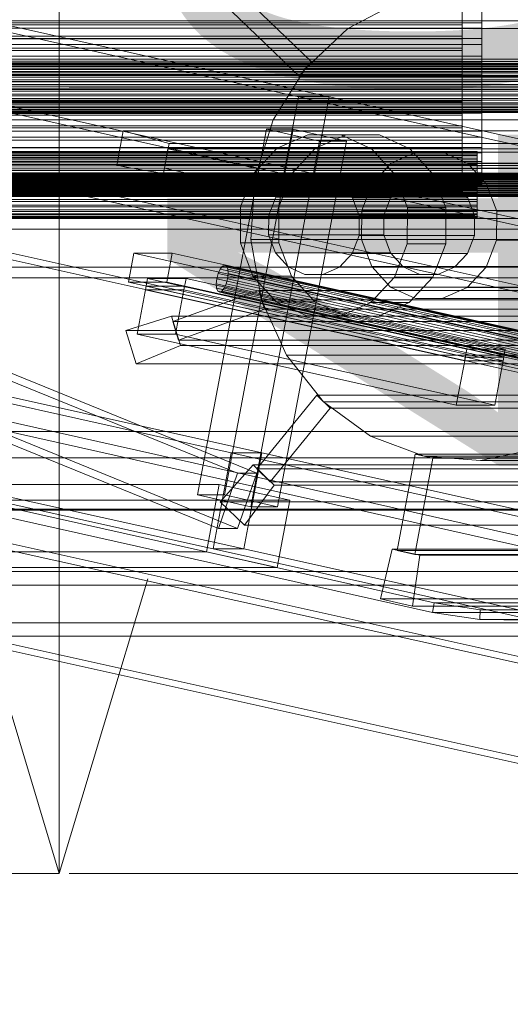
# Model space of a CAD drawing. Header units: millimetres. Extents: x -4738 to 65662, y -68080 to 6847.
# Tile 966 of 1056: x 27475 to 27724, y -67 to 435. Entities that reach past the tile are written whole.
import ezdxf

# ---------------------------------------------------------------- set-up
doc = ezdxf.new("R2010")
doc.units = ezdxf.units.MM
for name, color, linetype, lineweight in [('COTAS_P', 1, 'Continuous', 0), ('lateral_bajante_movil', 7, 'Continuous', 0), ('lateral_C09', 7, 'Continuous', 0), ('lateral_C10', 7, 'Continuous', 0)]:
    doc.layers.add(name, color=color, linetype=linetype, lineweight=lineweight)
doc.dimstyles.new('R19_100', dxfattribs={"dimtxt": 250, "dimasz": 150, "dimexe": 150, "dimexo": 80, "dimgap": 100, "dimtad": 1, "dimtih": 1, "dimtoh": 1, "dimdsep": 46, "dimcen": 0.09, "dimadec": 0, "dimazin": 0, "dimtfac": 1, "dimtdec": 4, "dimtofl": 0, "dimtmove": 0, "dimatfit": 3, "dimfxl": 1, "dimtolj": 1, "dimtzin": 0, "dimarcsym": 0})

# ---------------------------------------------------------------- blocks, each defined once
blk = doc.blocks.new('DIM_R31_16')
at = {"layer": 'COTAS_P'}
for p, q in [((27500.07, 400), (27900.07, 400)), ((27900.07, 400), (27855.07, 250)), ((27900.07, 0), (27900.07, 400)), ((27900.07, 400), (27945.07, 250)), ((27900.07, 0), (27855.07, 150)), ((27900.07, 0), (27945.07, 150)), ((27500.07, 0), (27900.07, 0))]:
    blk.add_line(p, q, dxfattribs=at)
blk.add_text('400 P', height=250, rotation=90, dxfattribs=at).set_placement((27800.07, 200))
blk = doc.blocks.new('DIM_R31_17')
at = {"layer": 'COTAS_P'}
for p, q in [((27500.07, 970), (27900.07, 970)), ((27900.07, 970), (27855.07, 820)), ((27900.07, 0), (27900.07, 970)), ((27900.07, 970), (27945.07, 820)), ((27900.07, 0), (27855.07, 150)), ((27900.07, 0), (27945.07, 150)), ((27500.07, 0), (27900.07, 0))]:
    blk.add_line(p, q, dxfattribs=at)
blk.add_text('970 P', height=250, rotation=90, dxfattribs=at).set_placement((27800.07, 485))
blk = doc.blocks.new('DIM_R31_30')
at = {"layer": 'COTAS_P'}
for p, q in [((26795.07, 0), (26795.07, -900)), ((28805.07, 0), (28805.07, -900)), ((26795.07, -900), (26945.07, -855)), ((28805.07, -900), (28655.07, -855)), ((26795.07, -900), (28805.07, -900)), ((26795.07, -900), (26945.07, -945)), ((28805.07, -900), (28655.07, -945))]:
    blk.add_line(p, q, dxfattribs=at)
blk.add_text('2010 P', height=250, dxfattribs=at).set_placement((27800.07, -800))
blk = doc.blocks.new('DIM_R31_31')
at = {"layer": 'COTAS_P'}
for p, q in [((26795.07, 1320), (27495.07, 1320)), ((27495.07, 1320), (27450.07, 1170)), ((27495.07, 0), (27495.07, 1320)), ((27495.07, 1320), (27540.07, 1170)), ((27495.07, 0), (27450.07, 150)), ((27495.07, 0), (27540.07, 150)), ((26795.07, 0), (27495.07, 0))]:
    blk.add_line(p, q, dxfattribs=at)
blk.add_text('1320 P', height=250, rotation=90, dxfattribs=at).set_placement((27395.07, 660))
blk = doc.blocks.new('DIM_R31_32')
at = {"layer": 'COTAS_P'}
for p, q in [((112.7, 0), (112.7, -2500)), ((65298.09, 0), (65298.09, -2500)), ((112.7, -2500), (262.7, -2455)), ((65298.09, -2500), (65148.09, -2455)), ((112.7, -2500), (65298.09, -2500)), ((112.7, -2500), (262.7, -2545)), ((65298.09, -2500), (65148.09, -2545))]:
    blk.add_line(p, q, dxfattribs=at)
blk.add_text('65185.39 P', height=250, dxfattribs=at).set_placement((32705.4, -2400))

msp = doc.modelspace()

# ---------------------------------------------------------------- linework, layer by layer
at = {"layer": 'lateral_bajante_movil'}
for p, q in [((26950.067, 225), (28253.576, 225)), ((26950.067, 185), (28253.576, 185))]:
    msp.add_line(p, q, dxfattribs=at)
at = {"layer": 'lateral_C09'}
for p, q in [((27700.067, 920.446), (27700.067, 350.446)), ((27700.067, 347.473), (27700.067, 917.473)), ((27700.067, 437.374), (27700.067, 432.149)), ((27710.067, 433.07), (27710.067, 439.751)), ((27710.067, 437.502), (27710.067, 430.33)), ((27775.067, 434.129), (27225.067, 434.129)), ((27290.067, 433.07), (27710.067, 433.07)), ((27300.067, 432.149), (27700.067, 432.149)), ((27700.067, 430.33), (27700.067, 435.259)), ((27700.067, 432.149), (27700.067, 430.33)), ((27700.067, 432.149), (27700.067, 426.374)), ((27710.067, 425.118), (27710.067, 433.07)), ((27290.067, 430.33), (27710.067, 430.33)), ((27700.067, 430.33), (27300.067, 430.33)), ((27300.067, 426.374), (27700.067, 426.374)), ((27700.067, 424.882), (27700.067, 430.33)), ((27700.067, 426.374), (27700.067, 424.882)), ((27700.067, 426.374), (27700.067, 420.148)), ((27710.067, 430.33), (27710.067, 421.992)), ((27290.067, 425.118), (27710.067, 425.118)), ((27290.067, 421.992), (27710.067, 421.992)), ((27700.067, 424.882), (27300.067, 424.882)), ((27700.067, 419.008), (27700.067, 424.882)), ((27710.067, 416.201), (27710.067, 425.118)), ((27710.067, 421.992), (27710.067, 412.809)), ((27290.067, 416.201), (27710.067, 416.201)), ((27300.067, 420.148), (27700.067, 420.148)), ((27700.067, 419.008), (27300.067, 419.008)), ((27700.067, 420.148), (27700.067, 419.008)), ((27700.067, 420.148), (27700.067, 413.577)), ((27700.067, 412.809), (27700.067, 419.008)), ((27710.067, 406.662), (27710.067, 416.201)), ((27195.067, 412.475), (27805.067, 412.475)), ((27195.067, 412.389), (27805.067, 412.389)), ((27195.067, 412.083), (27805.067, 412.083)), ((27195.067, 411.826), (27805.067, 411.826)), ((27195.067, 411.226), (27805.067, 411.226)), ((27775.067, 414.681), (27225.067, 414.681)), ((27290.067, 412.809), (27710.067, 412.809)), ((27300.067, 413.577), (27700.067, 413.577)), ((27700.067, 412.809), (27300.067, 412.809)), ((27700.067, 413.577), (27700.067, 412.809)), ((27700.067, 413.577), (27700.067, 406.774)), ((27700.067, 406.391), (27700.067, 412.809)), ((27710.067, 412.809), (27710.067, 403.134)), ((27195.067, 410.808), (27805.067, 410.808)), ((27195.067, 409.938), (27805.067, 409.938)), ((27195.067, 409.375), (27805.067, 409.375)), ((27195.067, 408.267), (27805.067, 408.267)), ((27195.067, 407.582), (27805.067, 407.582)), ((27195.067, 406.28), (27805.067, 406.28)), ((27225.067, 409.352), (27775.067, 409.352)), ((27710.067, 406.662), (27290.067, 406.662)), ((27300.067, 406.774), (27700.067, 406.774)), ((27700.067, 406.391), (27300.067, 406.391)), ((27700.067, 406.774), (27700.067, 406.391)), ((27700.067, 406.774), (27700.067, 399.855)), ((27700.067, 399.863), (27700.067, 406.391)), ((27710.067, 396.866), (27710.067, 406.662)), ((27195.067, 405.498), (27805.067, 405.498)), ((27195.067, 404.05), (27805.067, 404.05)), ((27195.067, 403.202), (27805.067, 403.202)), ((27805.067, 401.665), (27195.067, 401.665)), ((27290.067, 403.134), (27710.067, 403.134)), ((27710.067, 403.134), (27710.067, 393.338)), ((27195.067, 400.783), (27805.067, 400.783)), ((27195.067, 399.217), (27805.067, 399.217)), ((27195.067, 398.335), (27805.067, 398.335)), ((27195.067, 396.798), (27805.067, 396.798)), ((27290.067, 396.866), (27710.067, 396.866)), ((27700.067, 399.863), (27300.067, 399.863)), ((27700.067, 393.338), (27700.067, 399.863)), ((27700.067, 399.855), (27700.067, 392.939)), ((27710.067, 387.191), (27710.067, 396.866)), ((27195.067, 395.95), (27805.067, 395.95)), ((27195.067, 394.502), (27805.067, 394.502)), ((27195.067, 393.72), (27805.067, 393.72)), ((27195.067, 392.418), (27805.067, 392.418)), ((27195.067, 391.733), (27805.067, 391.733)), ((27290.067, 393.338), (27710.067, 393.338)), ((27700.067, 393.338), (27300.067, 393.338)), ((27300.067, 392.939), (27700.067, 392.939)), ((27700.067, 392.939), (27700.067, 393.338)), ((27700.067, 386.927), (27700.067, 393.338)), ((27700.067, 392.939), (27700.067, 386.143)), ((27710.067, 393.338), (27710.067, 383.799)), ((27195.067, 390.625), (27805.067, 390.625)), ((27195.067, 390.062), (27805.067, 390.062)), ((27195.067, 389.192), (27805.067, 389.192)), ((27195.067, 388.774), (27805.067, 388.774)), ((27195.067, 388.174), (27805.067, 388.174)), ((27195.067, 387.917), (27805.067, 387.917)), ((27195.067, 387.611), (27805.067, 387.611)), ((27195.067, 387.525), (27805.067, 387.525)), ((27290.067, 387.191), (27710.067, 387.191)), ((27700.067, 386.927), (27300.067, 386.927)), ((27300.067, 386.143), (27700.067, 386.143)), ((27700.067, 386.143), (27700.067, 386.927)), ((27700.067, 380.74), (27700.067, 386.927)), ((27700.067, 386.143), (27700.067, 379.584)), ((27710.067, 378.008), (27710.067, 387.191)), ((27290.067, 383.799), (27710.067, 383.799)), ((27710.067, 383.799), (27710.067, 374.882)), ((27290.067, 378.008), (27710.067, 378.008)), ((27700.067, 380.74), (27300.067, 380.74)), ((27300.067, 379.584), (27700.067, 379.584)), ((27700.067, 379.584), (27700.067, 380.74)), ((27700.067, 374.882), (27700.067, 380.74)), ((27700.067, 379.584), (27700.067, 373.375)), ((27710.067, 369.67), (27710.067, 378.008)), ((27290.067, 374.882), (27710.067, 374.882)), ((27700.067, 374.882), (27300.067, 374.882)), ((27300.067, 373.375), (27700.067, 373.375)), ((27700.067, 373.375), (27700.067, 374.882)), ((27700.067, 369.454), (27700.067, 374.882)), ((27700.067, 373.375), (27700.067, 367.621)), ((27710.067, 374.882), (27710.067, 366.93)), ((27290.067, 369.67), (27710.067, 369.67)), ((27290.067, 366.93), (27710.067, 366.93)), ((27292.567, 367.576), (27707.567, 367.576)), ((27292.567, 367.458), (27707.567, 367.458)), ((27292.567, 367.042), (27707.567, 367.042)), ((27292.567, 366.692), (27707.567, 366.692)), ((27700.067, 369.454), (27300.067, 369.454)), ((27300.067, 367.621), (27700.067, 367.621)), ((27700.067, 367.621), (27700.067, 369.454)), ((27700.067, 364.548), (27700.067, 369.454)), ((27700.067, 367.621), (27700.067, 362.421)), ((27707.567, 367.042), (27707.567, 367.576)), ((27707.567, 367.576), (27707.567, 367.458)), ((27707.567, 367.458), (27707.567, 366.692)), ((27707.567, 365.877), (27707.567, 367.042)), ((27707.567, 366.692), (27707.567, 365.309)), ((27710.067, 362.498), (27710.067, 369.67)), ((27710.067, 366.93), (27710.067, 360.249)), ((27290.067, 362.498), (27710.067, 362.498)), ((27292.567, 365.877), (27707.567, 365.877)), ((27292.567, 365.309), (27707.567, 365.309)), ((27292.567, 364.125), (27707.567, 364.125)), ((27292.567, 363.36), (27707.567, 363.36)), ((27292.567, 361.853), (27707.567, 361.853)), ((27292.567, 360.921), (27707.567, 360.921)), ((27700.067, 364.548), (27300.067, 364.548)), ((27300.067, 362.421), (27700.067, 362.421)), ((27700.067, 362.421), (27700.067, 364.548)), ((27700.067, 360.249), (27700.067, 364.548)), ((27700.067, 362.421), (27700.067, 357.864)), ((27707.567, 364.125), (27707.567, 365.877)), ((27707.567, 365.309), (27707.567, 363.36)), ((27707.567, 361.853), (27707.567, 364.125)), ((27707.567, 363.36), (27707.567, 360.921)), ((27707.567, 359.15), (27707.567, 361.853)), ((27707.567, 360.921), (27707.567, 358.087)), ((27710.067, 356.767), (27710.067, 362.498)), ((27240.067, 356.598), (27760.067, 356.598)), ((27240.067, 356.556), (27760.067, 356.556)), ((27240.067, 356.409), (27760.067, 356.409)), ((27240.067, 356.286), (27760.067, 356.286)), ((27240.067, 355.998), (27760.067, 355.998)), ((27290.067, 360.249), (27710.067, 360.249)), ((27290.067, 356.767), (27710.067, 356.767)), ((27292.567, 359.15), (27707.567, 359.15)), ((27292.567, 358.087), (27707.567, 358.087)), ((27292.567, 356.118), (27707.567, 356.118)), ((27700.067, 360.249), (27300.067, 360.249)), ((27300.067, 357.864), (27700.067, 357.864)), ((27700.067, 356.631), (27300.067, 356.631)), ((27700.067, 357.864), (27700.067, 360.249)), ((27700.067, 356.631), (27700.067, 360.249)), ((27700.067, 357.864), (27700.067, 354.028)), ((27700.067, 354.028), (27700.067, 356.631)), ((27700.067, 353.754), (27700.067, 356.631)), ((27707.567, 356.118), (27707.567, 359.15)), ((27707.567, 358.087), (27707.567, 354.964)), ((27707.567, 352.874), (27707.567, 356.118)), ((27710.067, 360.249), (27710.067, 355.096)), ((27710.067, 352.698), (27710.067, 356.767)), ((27240.067, 355.797), (27760.067, 355.797)), ((27240.067, 355.379), (27760.067, 355.379)), ((27240.067, 355.11), (27760.067, 355.11)), ((27240.067, 354.578), (27760.067, 354.578)), ((27240.067, 354.249), (27760.067, 354.249)), ((27240.067, 353.624), (27760.067, 353.624)), ((27240.067, 353.248), (27760.067, 353.248)), ((27240.067, 352.554), (27760.067, 352.554)), ((27240.067, 352.146), (27760.067, 352.146)), ((27760.067, 351.409), (27240.067, 351.409)), ((27240.067, 350.985), (27760.067, 350.985)), ((27290.067, 355.096), (27710.067, 355.096)), ((27290.067, 352.698), (27710.067, 352.698)), ((27290.067, 351.669), (27710.067, 351.669)), ((27292.567, 354.964), (27707.567, 354.964)), ((27707.567, 352.874), (27292.567, 352.874)), ((27292.567, 351.675), (27707.567, 351.675)), ((27300.067, 354.028), (27700.067, 354.028)), ((27700.067, 353.754), (27300.067, 353.754)), ((27700.067, 351.669), (27300.067, 351.669)), ((27300.067, 350.979), (27700.067, 350.979)), ((27700.067, 354.028), (27700.067, 350.979)), ((27700.067, 350.979), (27700.067, 353.754)), ((27700.067, 351.669), (27700.067, 353.754)), ((27700.067, 348.769), (27700.067, 351.669)), ((27700.067, 350.41), (27700.067, 351.669)), ((27700.067, 350.979), (27700.067, 348.769)), ((27707.567, 354.964), (27707.567, 351.675)), ((27707.567, 349.544), (27707.567, 352.874)), ((27707.567, 351.675), (27707.567, 348.344)), ((27710.067, 355.096), (27710.067, 351.669)), ((27710.067, 350.446), (27710.067, 352.698)), ((27710.067, 351.669), (27710.067, 350.098)), ((27240.067, 350.233), (27760.067, 350.233)), ((27240.067, 349.81), (27760.067, 349.81)), ((27240.067, 349.072), (27760.067, 349.072)), ((27240.067, 348.665), (27760.067, 348.665)), ((27240.067, 347.97), (27760.067, 347.97)), ((27240.067, 347.595), (27760.067, 347.595)), ((27240.067, 346.97), (27760.067, 346.97)), ((27240.067, 346.641), (27760.067, 346.641)), ((27240.067, 346.109), (27760.067, 346.109)), ((27290.067, 350.446), (27710.067, 350.446)), ((27290.067, 350.098), (27710.067, 350.098)), ((27292.567, 349.544), (27707.567, 349.544)), ((27292.567, 348.344), (27707.567, 348.344)), ((27292.567, 346.254), (27707.567, 346.254)), ((27700.067, 350.446), (27300.067, 350.446)), ((27700.067, 350.41), (27300.067, 350.41)), ((27700.067, 350), (27300.067, 350)), ((27300.067, 348.769), (27700.067, 348.769)), ((27300.067, 347.473), (27700.067, 347.473)), ((27300.067, 347.435), (27700.067, 347.435)), ((27300.067, 347), (27700.067, 347)), ((27700.067, 347.473), (27700.067, 350.446)), ((27700.067, 350.446), (27700.067, 350)), ((27700.067, 347.435), (27700.067, 350.41)), ((27700.067, 350), (27700.067, 350.41)), ((27700.067, 347), (27700.067, 350)), ((27700.067, 348.769), (27700.067, 347.435)), ((27700.067, 347), (27700.067, 347.473)), ((27700.067, 347.435), (27700.067, 347)), ((27707.567, 346.254), (27707.567, 349.544)), ((27707.567, 348.344), (27707.567, 345.101)), ((27707.567, 343.132), (27707.567, 346.254)), ((27710.067, 350.098), (27710.067, 350.446)), ((27240.067, 345.839), (27760.067, 345.839)), ((27240.067, 345.421), (27760.067, 345.421)), ((27240.067, 345.221), (27760.067, 345.221)), ((27240.067, 344.933), (27760.067, 344.933)), ((27240.067, 344.81), (27760.067, 344.81)), ((27240.067, 344.663), (27760.067, 344.663)), ((27240.067, 344.621), (27760.067, 344.621)), ((27292.567, 345.101), (27707.567, 345.101)), ((27292.567, 343.132), (27707.567, 343.132)), ((27292.567, 342.069), (27707.567, 342.069)), ((27707.567, 345.101), (27707.567, 342.069)), ((27707.567, 340.297), (27707.567, 343.132)), ((27707.567, 342.069), (27707.567, 339.366)), ((27292.567, 340.297), (27707.567, 340.297)), ((27292.567, 339.366), (27707.567, 339.366)), ((27292.567, 337.859), (27707.567, 337.859)), ((27292.567, 337.094), (27707.567, 337.094)), ((27292.567, 335.91), (27707.567, 335.91)), ((27707.567, 337.859), (27707.567, 340.297)), ((27707.567, 339.366), (27707.567, 337.094)), ((27707.567, 335.91), (27707.567, 337.859)), ((27707.567, 337.094), (27707.567, 335.342)), ((27707.567, 334.527), (27707.567, 335.91)), ((27225.067, 333.452), (27775.067, 333.452)), ((27292.567, 335.342), (27707.567, 335.342)), ((27292.567, 334.527), (27707.567, 334.527)), ((27292.567, 334.177), (27707.567, 334.177)), ((27292.567, 333.761), (27707.567, 333.761)), ((27292.567, 333.643), (27707.567, 333.643)), ((27707.567, 335.342), (27707.567, 334.177)), ((27707.567, 333.761), (27707.567, 334.527)), ((27707.567, 334.177), (27707.567, 333.643)), ((27707.567, 333.643), (27707.567, 333.761)), ((27775.067, 328.123), (27225.067, 328.123)), ((27775.067, 308.675), (27225.067, 308.675)), ((27225.067, 303.346), (27775.067, 303.346)), ((27168.494, 211.568), (27831.641, 211.568)), ((27168.494, 185.568), (27831.641, 185.568)), ((27109.674, 153.733), (27890.461, 153.733)), ((27195.07, 146.815), (27805.064, 146.815)), ((27109.674, 127.733), (27890.461, 127.733)), ((27195.07, 120.815), (27805.064, 120.815))]:
    msp.add_line(p, q, dxfattribs=at)
at = {"layer": 'lateral_C10'}
for p, q in [((27685.833, 137.844), (18242.389, 2253.71)), ((18437.764, 2253.71), (27881.207, 137.844)), ((18241.459, 2248.813), (27684.903, 132.947)), ((27880.277, 132.947), (18436.834, 2248.813)), ((26534.544, 636.068), (27616.715, 395.495)), ((27632.345, 395.495), (26550.174, 636.068)), ((26538.633, 630.519), (27585.742, 203.803)), ((27595.511, 203.803), (26548.402, 630.519)), ((27576.043, 175.714), (26528.934, 602.43)), ((27585.812, 175.714), (26538.703, 602.43)), ((27609.334, 356.308), (26527.162, 596.88)), ((27624.964, 356.308), (26542.792, 596.88)), ((26500.404, 454.824), (27582.576, 214.251)), ((27598.205, 214.251), (26516.034, 454.824)), ((27588.746, 446.531), (27623.182, 413.357)), ((27667.845, 443.842), (27641.913, 430.141)), ((27617.075, 405.875), (27582.639, 439.048)), ((27641.913, 430.141), (27620.129, 409.616)), ((27641.913, 430.141), (27876.362, 430.141)), ((27617.075, 405.875), (27623.182, 413.357)), ((27623.182, 413.357), (27857.632, 413.357)), ((27620.129, 409.616), (27603.977, 383.665)), ((27620.129, 409.616), (27854.578, 409.616)), ((27573.349, 165.266), (26491.177, 405.839)), ((27588.979, 165.266), (26506.807, 405.839)), ((27851.525, 405.875), (27617.075, 405.875)), ((27280.671, 395.495), (27818.33, 275.971)), ((27833.96, 275.971), (27296.301, 395.495)), ((27616.715, 395.495), (27609.334, 356.308)), ((27632.345, 395.495), (27616.715, 395.495)), ((27616.715, 395.495), (28154.374, 275.971)), ((27624.964, 356.308), (27632.345, 395.495)), ((28170.004, 275.971), (27632.345, 395.495)), ((27603.977, 383.665), (27594.558, 354.057)), ((27603.977, 383.665), (27838.426, 383.665)), ((27524.366, 360.478), (27527.687, 378.106)), ((27527.687, 378.106), (27551.067, 371.682)), ((27762.136, 378.106), (27527.687, 378.106)), ((27600.474, 378.909), (27565.412, 192.766)), ((27579.088, 192.766), (27614.15, 378.909)), ((27600.474, 378.909), (27627.528, 372.894)), ((27614.15, 378.909), (27600.474, 378.909)), ((27621.498, 376.147), (27605.867, 369.222)), ((27641.205, 372.894), (27614.15, 378.909)), ((27638.379, 376.046), (27621.498, 376.147)), ((27621.498, 376.147), (27641.036, 376.147)), ((27625.405, 369.222), (27641.036, 376.147)), ((27653.938, 368.935), (27638.379, 376.046)), ((27638.379, 376.046), (27657.916, 376.046)), ((27641.036, 376.147), (27657.916, 376.046)), ((27657.916, 376.046), (27673.476, 368.935)), ((27551.067, 371.682), (27548.19, 356.408)), ((27551.067, 371.682), (27785.517, 371.682)), ((27592.466, 186.752), (27627.528, 372.894)), ((27606.142, 186.752), (27641.205, 372.894)), ((27627.528, 372.894), (27641.205, 372.894)), ((27550.39, 368.98), (27548.545, 359.183)), ((27784.84, 368.98), (27550.39, 368.98)), ((27550.39, 368.98), (27595.481, 358.956)), ((27605.867, 369.222), (27593.866, 356.326)), ((27605.867, 369.222), (27625.405, 369.222)), ((27613.403, 356.326), (27625.405, 369.222)), ((27665.809, 355.897), (27653.938, 368.935)), ((27653.938, 368.935), (27673.476, 368.935)), ((27676.602, 367.31), (27663.965, 361.711)), ((27673.476, 368.935), (27685.346, 355.897)), ((27690.25, 367.229), (27676.602, 367.31)), ((27676.602, 367.31), (27950.127, 367.31)), ((27702.831, 361.479), (27690.25, 367.229)), ((27690.25, 367.229), (27963.775, 367.229)), ((27663.965, 361.711), (27654.261, 351.285)), ((27663.965, 361.711), (27937.489, 361.711)), ((27712.428, 350.938), (27702.831, 361.479)), ((27702.831, 361.479), (27976.355, 361.479)), ((27810.948, 236.783), (27273.289, 356.308)), ((27826.578, 236.783), (27288.919, 356.308)), ((27548.19, 356.408), (27524.366, 360.478)), ((27524.366, 360.478), (27758.816, 360.478)), ((27782.64, 356.408), (27548.19, 356.408)), ((27593.635, 349.159), (27548.545, 359.183)), ((27548.545, 359.183), (27782.994, 359.183)), ((27593.866, 356.326), (27587.32, 339.422)), ((27593.635, 349.159), (27595.481, 358.956)), ((27593.866, 356.326), (27613.403, 356.326)), ((27595.481, 358.956), (27829.93, 358.956)), ((27606.858, 339.422), (27613.403, 356.326)), ((27609.334, 356.308), (27624.964, 356.308)), ((28146.993, 236.783), (27609.334, 356.308)), ((28162.622, 236.783), (27624.964, 356.308)), ((27672.183, 338.916), (27665.809, 355.897)), ((27665.809, 355.897), (27685.346, 355.897)), ((27685.346, 355.897), (27691.72, 338.916)), ((27594.558, 354.057), (27592.514, 322.81)), ((27829.008, 354.057), (27594.558, 354.057)), ((27611.692, 351.28), (27605.181, 344.283)), ((27620.173, 355.037), (27611.692, 351.28)), ((27611.692, 351.28), (27670.305, 351.28)), ((27629.331, 354.982), (27620.173, 355.037)), ((27620.173, 355.037), (27678.785, 355.037)), ((27637.773, 351.124), (27629.331, 354.982)), ((27629.331, 354.982), (27687.944, 354.982)), ((27644.214, 344.05), (27637.773, 351.124)), ((27637.773, 351.124), (27696.386, 351.124)), ((27654.261, 351.285), (27648.969, 337.618)), ((27654.261, 351.285), (27927.786, 351.285)), ((27663.793, 344.283), (27670.305, 351.28)), ((27670.305, 351.28), (27678.785, 355.037)), ((27678.785, 355.037), (27687.944, 354.982)), ((27687.944, 354.982), (27696.386, 351.124)), ((27696.386, 351.124), (27702.826, 344.05)), ((27717.582, 337.209), (27712.428, 350.938)), ((27712.428, 350.938), (27985.952, 350.938)), ((27828.085, 349.159), (27593.635, 349.159)), ((27605.181, 344.283), (27601.629, 335.112)), ((27605.181, 344.283), (27663.793, 344.283)), ((27647.672, 334.837), (27644.214, 344.05)), ((27644.214, 344.05), (27702.826, 344.05)), ((27660.242, 335.112), (27663.793, 344.283)), ((27702.826, 344.05), (27706.284, 334.837)), ((27587.32, 339.422), (27587.227, 321.084)), ((27606.858, 339.422), (27587.32, 339.422)), ((27606.765, 321.084), (27606.858, 339.422)), ((27648.969, 337.618), (27648.894, 322.791)), ((27922.493, 337.618), (27648.969, 337.618)), ((27672.09, 320.578), (27672.183, 338.916)), ((27672.183, 338.916), (27691.72, 338.916)), ((27691.72, 338.916), (27691.628, 320.578)), ((27717.507, 322.382), (27717.582, 337.209)), ((27717.582, 337.209), (27991.106, 337.209)), ((27601.629, 335.112), (27601.579, 325.163)), ((27660.242, 335.112), (27601.629, 335.112)), ((27647.622, 324.888), (27647.672, 334.837)), ((27647.672, 334.837), (27706.284, 334.837)), ((27660.191, 325.163), (27660.242, 335.112)), ((27706.284, 334.837), (27706.234, 324.888)), ((27587.227, 321.084), (27593.601, 304.103)), ((27587.227, 321.084), (27606.765, 321.084)), ((27592.514, 322.81), (27597.984, 292.052)), ((27592.514, 322.81), (27826.964, 322.81)), ((27601.579, 325.163), (27605.037, 315.95)), ((27601.579, 325.163), (27660.191, 325.163)), ((27613.139, 304.103), (27606.765, 321.084)), ((27644.07, 315.717), (27647.622, 324.888)), ((27647.622, 324.888), (27706.234, 324.888)), ((27648.894, 322.791), (27654.048, 309.062)), ((27648.894, 322.791), (27922.418, 322.791)), ((27663.65, 315.95), (27660.191, 325.163)), ((27706.234, 324.888), (27702.683, 315.717)), ((27712.214, 308.715), (27717.507, 322.382)), ((27717.507, 322.382), (27991.031, 322.382)), ((27605.037, 315.95), (27611.478, 308.876)), ((27605.037, 315.95), (27663.65, 315.95)), ((27670.09, 308.876), (27663.65, 315.95)), ((27665.545, 303.674), (27672.09, 320.578)), ((27672.09, 320.578), (27691.628, 320.578)), ((27691.628, 320.578), (27685.082, 303.674)), ((27533.065, 315.758), (27530.297, 301.063)), ((27552.603, 315.758), (27533.065, 315.758)), ((27533.065, 315.758), (27758.518, 265.639)), ((27549.835, 301.063), (27552.603, 315.758)), ((27778.055, 265.639), (27552.603, 315.758)), ((27637.559, 308.72), (27644.07, 315.717)), ((27644.07, 315.717), (27702.683, 315.717)), ((27702.683, 315.717), (27696.171, 308.72)), ((27575.951, 305.465), (27576.963, 307.69)), ((27576.963, 307.69), (27578.131, 309.177)), ((27784.379, 261.58), (27576.963, 307.69)), ((27578.131, 309.177), (27579.276, 309.699)), ((27785.547, 263.067), (27578.131, 309.177)), ((27579.276, 309.699), (27580.224, 309.177)), ((27786.692, 263.589), (27579.276, 309.699)), ((27580.224, 309.177), (27580.831, 307.69)), ((27787.64, 263.067), (27580.224, 309.177)), ((27580.831, 307.69), (27581.005, 305.465)), ((27788.248, 261.58), (27580.831, 307.69)), ((27611.478, 308.876), (27619.92, 305.018)), ((27611.478, 308.876), (27670.09, 308.876)), ((27629.078, 304.963), (27637.559, 308.72)), ((27637.559, 308.72), (27696.171, 308.72)), ((27654.048, 309.062), (27663.645, 298.521)), ((27654.048, 309.062), (27927.572, 309.062)), ((27678.532, 305.018), (27670.09, 308.876)), ((27696.171, 308.72), (27687.691, 304.963)), ((27702.511, 298.289), (27712.214, 308.715)), ((27712.214, 308.715), (27985.739, 308.715)), ((27755.75, 250.943), (27530.297, 301.063)), ((27530.297, 301.063), (27549.835, 301.063)), ((27540.054, 302.977), (27538.946, 297.099)), ((27559.591, 302.977), (27540.054, 302.977)), ((27540.054, 302.977), (27702.379, 266.891)), ((27549.835, 301.063), (27775.287, 250.943)), ((27558.484, 297.099), (27559.591, 302.977)), ((27721.917, 266.891), (27559.591, 302.977)), ((27574.962, 300.216), (27575.249, 302.841)), ((27575.249, 302.841), (27575.951, 305.465)), ((27575.249, 302.841), (27782.665, 256.731)), ((27783.367, 259.355), (27575.951, 305.465)), ((27580.719, 302.841), (27580.016, 300.216)), ((27581.005, 305.465), (27580.719, 302.841)), ((27788.135, 256.731), (27580.719, 302.841)), ((27788.421, 259.355), (27581.005, 305.465)), ((27593.601, 304.103), (27605.472, 291.065)), ((27593.601, 304.103), (27613.139, 304.103)), ((27625.009, 291.065), (27613.139, 304.103)), ((27619.92, 305.018), (27629.078, 304.963)), ((27619.92, 305.018), (27678.532, 305.018)), ((27629.078, 304.963), (27687.691, 304.963)), ((27653.543, 290.778), (27665.545, 303.674)), ((27665.545, 303.674), (27685.082, 303.674)), ((27685.082, 303.674), (27673.08, 290.778)), ((27687.691, 304.963), (27678.532, 305.018)), ((27539.315, 299.058), (27534.702, 274.566)), ((27701.272, 261.013), (27538.946, 297.099)), ((27538.946, 297.099), (27558.484, 297.099)), ((27558.853, 299.058), (27539.315, 299.058)), ((27539.315, 299.058), (27701.641, 262.972)), ((27552.866, 280.984), (27596.529, 296.796)), ((27554.239, 274.566), (27558.853, 299.058)), ((27558.484, 297.099), (27720.809, 261.013)), ((27721.179, 262.972), (27558.853, 299.058)), ((27575.136, 297.991), (27574.962, 300.216)), ((27782.379, 254.107), (27574.962, 300.216)), ((27575.744, 296.505), (27575.136, 297.991)), ((27782.552, 251.882), (27575.136, 297.991)), ((27576.692, 295.983), (27575.744, 296.505)), ((27783.16, 250.395), (27575.744, 296.505)), ((27577.837, 296.505), (27576.692, 295.983)), ((27784.108, 249.873), (27576.692, 295.983)), ((27579.004, 297.991), (27577.837, 296.505)), ((27785.253, 250.395), (27577.837, 296.505)), ((27580.016, 300.216), (27579.004, 297.991)), ((27786.421, 251.882), (27579.004, 297.991)), ((27787.433, 254.107), (27580.016, 300.216)), ((27596.529, 296.796), (27830.978, 296.796)), ((27599.44, 287.309), (27596.529, 296.796)), ((27663.645, 298.521), (27676.225, 292.771)), ((27663.645, 298.521), (27937.169, 298.521)), ((27689.873, 292.69), (27702.511, 298.289)), ((27702.511, 298.289), (27976.035, 298.289)), ((27597.984, 292.052), (27610.596, 263.881)), ((27597.984, 292.052), (27832.434, 292.052)), ((27605.472, 291.065), (27621.032, 283.954)), ((27605.472, 291.065), (27625.009, 291.065)), ((27640.569, 283.954), (27625.009, 291.065)), ((27637.912, 283.853), (27653.543, 290.778)), ((27653.543, 290.778), (27673.08, 290.778)), ((27673.08, 290.778), (27657.45, 283.853)), ((27676.225, 292.771), (27689.873, 292.69)), ((27676.225, 292.771), (27949.75, 292.771)), ((27689.873, 292.69), (27963.398, 292.69)), ((27599.44, 287.309), (27555.777, 271.497)), ((27833.889, 287.309), (27599.44, 287.309)), ((27529.003, 276.556), (27552.208, 283.693)), ((27552.208, 283.693), (27556.746, 268.902)), ((27552.208, 283.693), (27786.658, 283.693)), ((27787.315, 280.984), (27552.866, 280.984)), ((27552.866, 280.984), (27555.777, 271.497)), ((27621.032, 283.954), (27637.912, 283.853)), ((27621.032, 283.954), (27640.569, 283.954)), ((27637.912, 283.853), (27657.45, 283.853)), ((27657.45, 283.853), (27640.569, 283.954)), ((27534.241, 259.486), (27529.003, 276.556)), ((27763.453, 276.556), (27529.003, 276.556)), ((27697.028, 238.48), (27534.702, 274.566)), ((27534.702, 274.566), (27554.239, 274.566)), ((27554.239, 274.566), (27716.565, 238.48)), ((27555.777, 271.497), (27790.226, 271.497)), ((27556.746, 268.902), (27534.241, 259.486)), ((27791.196, 268.902), (27556.746, 268.902)), ((27701.272, 261.013), (27702.379, 266.891)), ((27702.379, 266.891), (27721.917, 266.891)), ((27721.917, 266.891), (27720.809, 261.013)), ((27610.596, 263.881), (27629.489, 240.215)), ((27610.596, 263.881), (27845.045, 263.881)), ((27697.028, 238.48), (27701.641, 262.972)), ((27720.809, 261.013), (27701.272, 261.013)), ((27701.641, 262.972), (27721.179, 262.972)), ((27721.179, 262.972), (27716.565, 238.48)), ((27534.241, 259.486), (27768.69, 259.486)), ((27595.509, 206.122), (27626.045, 243.533)), ((27626.045, 243.533), (27860.495, 243.533)), ((27632.932, 236.898), (27626.045, 243.533)), ((27632.932, 236.898), (27602.396, 199.488)), ((27629.489, 240.215), (27653.377, 222.669)), ((27629.489, 240.215), (27863.938, 240.215)), ((27867.382, 236.898), (27632.932, 236.898)), ((27716.565, 238.48), (27697.028, 238.48)), ((27653.377, 222.669), (27680.631, 212.436)), ((27653.377, 222.669), (27887.826, 222.669)), ((27709.394, 210.216), (27737.706, 216.158)), ((27246.531, 214.251), (27784.19, 94.727)), ((27799.82, 94.727), (27262.161, 214.251)), ((27582.576, 214.251), (27573.349, 165.266)), ((27598.205, 214.251), (27582.576, 214.251)), ((27582.576, 214.251), (28120.234, 94.727)), ((27588.979, 165.266), (27598.205, 214.251)), ((28135.864, 94.727), (27598.205, 214.251)), ((27666.895, 164.454), (27676.122, 213.439)), ((27685.14, 211.434), (27675.913, 162.449)), ((27676.122, 213.439), (27910.571, 213.439)), ((27685.14, 211.434), (27676.122, 213.439)), ((27680.631, 212.436), (27709.394, 210.216)), ((27680.631, 212.436), (27915.08, 212.436)), ((27919.589, 211.434), (27685.14, 211.434)), ((27576.882, 189.326), (27593.693, 208.111)), ((27593.693, 208.111), (27604.431, 197.767)), ((27593.693, 208.111), (27828.143, 208.111)), ((27829.959, 206.122), (27595.509, 206.122)), ((27595.509, 206.122), (27602.396, 199.488)), ((27709.394, 210.216), (27943.843, 210.216)), ((27585.742, 203.803), (27576.043, 175.714)), ((27595.511, 203.803), (27585.742, 203.803)), ((27585.812, 175.714), (27595.511, 203.803)), ((27576.371, 198.097), (27224.697, 198.097)), ((27569.912, 163.808), (27576.371, 198.097)), ((27612.444, 190.078), (27576.371, 198.097)), ((27604.431, 197.767), (27589.274, 177.387)), ((27602.396, 199.488), (27836.846, 199.488)), ((27838.88, 197.767), (27604.431, 197.767)), ((27565.412, 192.766), (27579.088, 192.766)), ((27592.466, 186.752), (27565.412, 192.766)), ((27579.088, 192.766), (27606.142, 186.752)), ((27260.769, 190.078), (27612.444, 190.078)), ((27589.274, 177.387), (27576.882, 189.326)), ((27811.331, 189.326), (27576.882, 189.326)), ((27606.142, 186.752), (27592.466, 186.752)), ((27612.444, 190.078), (27605.985, 155.788)), ((27576.043, 175.714), (27585.812, 175.714)), ((27589.274, 177.387), (27823.724, 177.387)), ((27218.238, 163.808), (27569.912, 163.808)), ((27774.963, 45.742), (27237.304, 165.266)), ((27790.593, 45.742), (27252.934, 165.266)), ((27569.912, 163.808), (27605.985, 155.788)), ((27573.349, 165.266), (27588.979, 165.266)), ((28111.007, 45.742), (27573.349, 165.266)), ((28126.637, 45.742), (27588.979, 165.266)), ((27658.493, 139.789), (27664.407, 165.189)), ((27664.407, 165.189), (27678.467, 162.064)), ((27664.407, 165.189), (27898.856, 165.189)), ((27901.344, 164.454), (27666.895, 164.454)), ((27666.895, 164.454), (27675.913, 162.449)), ((27678.467, 162.064), (27674.72, 136.182)), ((27675.913, 162.449), (27910.362, 162.449)), ((27912.916, 162.064), (27678.467, 162.064)), ((27605.985, 155.788), (27254.311, 155.788)), ((27674.72, 136.182), (27658.493, 139.789)), ((27892.943, 139.789), (27658.493, 139.789)), ((27674.72, 136.182), (27909.17, 136.182)), ((27685.833, 137.844), (27684.903, 132.947)), ((27881.207, 137.844), (27685.833, 137.844)), ((27685.833, 137.844), (27709.255, 134.313)), ((27684.903, 132.947), (27880.277, 132.947)), ((27708.92, 129.285), (27684.903, 132.947)), ((27708.92, 129.285), (27709.255, 134.313)), ((27709.255, 134.313), (27732.902, 134.138)), ((27709.255, 134.313), (27904.63, 134.313)), ((27733.176, 129.063), (27708.92, 129.285)), ((27904.294, 129.285), (27708.92, 129.285))]:
    msp.add_line(p, q, dxfattribs=at)

# ---------------------------------------------------------------- dimensions: what is measured, and where the dimension line sits
at = {"layer": 'COTAS_P'}
for p1, p2, distance, picture, middle in [((26795.067, 0), (26795.067, 1320), -700, 'DIM_R31_31', (27495.067, 660)), ((27500.067, 0), (27500.067, 970), -400, 'DIM_R31_17', (27900.067, 485)), ((27500.067, 0), (27500.067, 400), -400, 'DIM_R31_16', (27900.067, 200)), ((112.7, 0), (65298.0949, 0), -2500, 'DIM_R31_32', (32705.3975, -2500)), ((26795.067, 0), (28805.067, 0), -900, 'DIM_R31_30', (27800.067, -900))]:
    dim = msp.add_aligned_dim(p1=p1, p2=p2, distance=distance, text='<> P', dimstyle='R19_100', dxfattribs=at)
    dim.commit()
    dim.dimension.update_dxf_attribs({"geometry": picture, "text_midpoint": middle})

doc.saveas('drawing.dxf')
